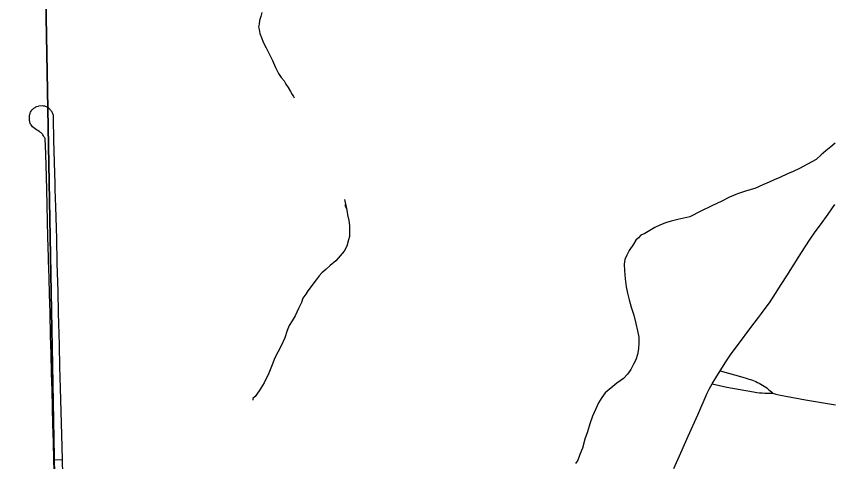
# Model space of a CAD drawing. Extents: x -59 to 82, y -3 to 49.
# Drawn here: x -12.452 to -11.904, y 30.85 to 31.148 of the extents above; entities that cross this region are included whole.
import ezdxf

# ---------------------------------------------------------------- set-up
doc = ezdxf.new("R2010")
doc.units = 0
for name, color, linetype in [('GM_X_City_Street', 7, 'Continuous'), ('GM_X_Corporation', 7, 'Continuous'), ('GM_X_Minor_River', 7, 'Continuous')]:
    doc.layers.add(name, color=color, linetype=linetype)

msp = doc.modelspace()

# ---------------------------------------------------------------- linework, layer by layer
at = {"layer": 'GM_X_City_Street'}
msp.add_line((-12.42665, 30.85076), (-12.42082, 30.8509), dxfattribs=at)
for points in [[(-12.42624, 30.83684), (-12.42665, 30.85076), (-12.42686, 30.86254), (-12.42724, 30.87464), (-12.42757, 30.88605), (-12.42779, 30.89746), (-12.42812, 30.90902), (-12.42846, 30.92197), (-12.42884, 30.93387), (-12.42918, 30.94937), (-12.42951, 30.96188), (-12.42976, 30.97294), (-12.43017, 30.98459), (-12.43023, 30.98658), (-12.43063, 31.00052), (-12.43136, 31.03223), (-12.4319, 31.04869), (-12.43217, 31.06187), (-12.43237, 31.06577), (-12.43257, 31.0663), (-12.43281, 31.06681), (-12.4331, 31.0673), (-12.43337, 31.06779), (-12.43369, 31.06828), (-12.434, 31.06877), (-12.43435, 31.06924), (-12.43472, 31.06969), (-12.43513, 31.07011), (-12.43557, 31.07049), (-12.43604, 31.07084), (-12.43652, 31.07116), (-12.43745, 31.07169), (-12.43835, 31.07227), (-12.43923, 31.07288), (-12.44007, 31.07354), (-12.44089, 31.07423), (-12.44152, 31.07482), (-12.44199, 31.07549), (-12.44226, 31.07605), (-12.44251, 31.07663), (-12.4427, 31.07722), (-12.44287, 31.07781), (-12.443, 31.07842), (-12.44308, 31.07904), (-12.443, 31.08152), (-12.44293, 31.08207), (-12.44282, 31.08261), (-12.44266, 31.08314), (-12.44247, 31.08367), (-12.44224, 31.08417), (-12.44197, 31.08465), (-12.44167, 31.08511), (-12.44133, 31.08555), (-12.44096, 31.08596), (-12.44056, 31.08635), (-12.44013, 31.0867), (-12.43968, 31.08702), (-12.4392, 31.08731), (-12.43871, 31.08756), (-12.43797, 31.08784), (-12.43698, 31.08812)], [(-12.42063, 30.84039), (-12.42082, 30.8509), (-12.42134, 30.86751), (-12.42167, 30.88322), (-12.42215, 30.89889), (-12.42255, 30.91314), (-12.42295, 30.92801), (-12.42349, 30.94936), (-12.4238, 30.96365), (-12.42439, 30.98271), (-12.42473, 30.99926), (-12.42531, 31.02058), (-12.42567, 31.0321), (-12.42579, 31.03603), (-12.42615, 31.05051), (-12.42655, 31.06519), (-12.4268, 31.08009), (-12.42698, 31.08185), (-12.42713, 31.08242), (-12.42731, 31.08298), (-12.42754, 31.08353), (-12.4278, 31.08406), (-12.42811, 31.08457), (-12.42844, 31.08505), (-12.42881, 31.08551), (-12.42921, 31.08595), (-12.42965, 31.08635), (-12.43011, 31.08672), (-12.43059, 31.08706), (-12.4311, 31.08736), (-12.43163, 31.08762), (-12.4322, 31.08783), (-12.43278, 31.08802), (-12.43337, 31.08815), (-12.43397, 31.08825), (-12.43698, 31.08812)], [(-12.01031, 30.84495), (-12.0056, 30.85545), (-12.00072, 30.86655), (-11.99426, 30.88099), (-11.98784, 30.89553), (-11.98661, 30.89824), (-11.98553, 30.90022), (-11.98464, 30.90165), (-11.98217, 30.90569), (-11.97921, 30.91045), (-11.97533, 30.91655), (-11.97184, 30.92195), (-11.96626, 30.92924), (-11.9592, 30.9387), (-11.95338, 30.94627), (-11.95138, 30.94887), (-11.94563, 30.95689), (-11.9421, 30.9624), (-11.93816, 30.9684), (-11.934, 30.97486), (-11.9311, 30.97954), (-11.92802, 30.98442), (-11.92658, 30.98671), (-11.92211, 30.99378), (-11.91881, 30.99883), (-11.91537, 31.00372), (-11.91185, 31.00843), (-11.90675, 31.01566), (-11.90224, 31.02201)], [(-11.97921, 30.91045), (-11.96397, 30.90612), (-11.96116, 30.90533), (-11.95995, 30.90499), (-11.95874, 30.90462), (-11.95755, 30.9042), (-11.95638, 30.90375), (-11.95522, 30.90326), (-11.95407, 30.90272), (-11.95295, 30.90215), (-11.95184, 30.90154), (-11.95076, 30.9009), (-11.9497, 30.90022), (-11.94866, 30.8995), (-11.94765, 30.89875), (-11.94665, 30.89797), (-11.9457, 30.89716), (-11.94476, 30.89631), (-11.94386, 30.89543)], [(-11.98464, 30.90165), (-11.97478, 30.89962), (-11.95685, 30.89632), (-11.95458, 30.896), (-11.9528, 30.89581), (-11.95101, 30.89566), (-11.94923, 30.89554), (-11.94744, 30.89546), (-11.94386, 30.89543)], [(-11.94386, 30.89543), (-11.9418, 30.8949), (-11.93974, 30.89441), (-11.93767, 30.89395), (-11.93523, 30.89352), (-11.92185, 30.8911), (-11.90185, 30.88772)]]:
    msp.add_lwpolyline(points, dxfattribs=at)
at = {"layer": 'GM_X_Corporation'}
msp.add_lwpolyline([(-13.52299, 28.54818), (-12.26933, 28.54818), (-12.27027, 28.59659), (-12.2729, 28.785), (-12.27445, 28.85071), (-12.27791, 28.91868), (-12.28038, 28.99768), (-12.28322, 29.16948), (-12.39731, 29.16675), (-12.40536, 29.65746), (-12.4237, 30.70496), (-12.43226, 31.1727), (-12.72864, 31.16365), (-12.73395, 31.43938), (-13.02009, 31.4299), (-13.03296, 31.63451), (-13.58864, 31.61196), (-13.56634, 31.07809), (-13.54667, 29.93943), (-13.53977, 29.62717)], close=True, dxfattribs=at)
msp.add_lwpolyline([(-12.43226, 31.1727), (-12.4237, 30.70496), (-12.40536, 29.65746), (-12.39731, 29.16675), (-12.28322, 29.16948), (-12.28038, 28.99768), (-12.27791, 28.91868), (-12.27445, 28.85071), (-12.2729, 28.785), (-12.27027, 28.59659), (-12.26933, 28.54818), (-9.83766, 28.54818)], dxfattribs=at)
at = {"layer": 'GM_X_Minor_River'}
for points in [[(-12.28703, 31.15088), (-12.28775, 31.14821), (-12.28847, 31.14554), (-12.28882, 31.14326), (-12.28917, 31.14135), (-12.28877, 31.13946), (-12.28835, 31.1368), (-12.28718, 31.13416), (-12.286, 31.13113), (-12.28405, 31.12735), (-12.28209, 31.1232), (-12.27975, 31.11867), (-12.27779, 31.11413), (-12.27584, 31.10997), (-12.2739, 31.10734), (-12.27197, 31.10508), (-12.2708, 31.10281), (-12.26925, 31.10055), (-12.2677, 31.09791), (-12.26653, 31.09602), (-12.26575, 31.09451), (-12.26536, 31.09376)], [(-11.90197, 31.06318), (-11.90498, 31.06087), (-11.90836, 31.05817), (-11.91136, 31.05547), (-11.91473, 31.05239), (-11.91775, 31.05083), (-11.92604, 31.04617), (-11.93019, 31.04422), (-11.93396, 31.04266), (-11.93925, 31.04031), (-11.94302, 31.03875), (-11.94642, 31.03718), (-11.95057, 31.03524), (-11.95585, 31.03289), (-11.96152, 31.0313), (-11.96757, 31.02933), (-11.97286, 31.02699), (-11.97813, 31.02426), (-11.98492, 31.02114), (-11.99209, 31.01763), (-11.99963, 31.01374), (-12.00758, 31.01213), (-12.01212, 31.01093), (-12.0159, 31.00974), (-12.01968, 31.00818), (-12.02308, 31.00662), (-12.02647, 31.00467), (-12.02986, 31.00274), (-12.0325, 31.00156), (-12.03399, 30.99964), (-12.03587, 30.9981), (-12.03735, 30.99542), (-12.04033, 30.99121), (-12.0418, 30.98815), (-12.04328, 30.98509), (-12.04362, 30.98205), (-12.04356, 30.97749), (-12.04311, 30.97217), (-12.04227, 30.96686), (-12.04146, 30.96269), (-12.04026, 30.95815), (-12.03905, 30.95322), (-12.03708, 30.94792), (-12.03586, 30.94224), (-12.03466, 30.93731), (-12.03384, 30.93314), (-12.03379, 30.92934), (-12.03411, 30.92516), (-12.03482, 30.92135), (-12.03591, 30.91792), (-12.03739, 30.91486), (-12.03924, 30.91142), (-12.04147, 30.90835), (-12.04409, 30.90527), (-12.0486, 30.90218), (-12.05649, 30.89563), (-12.05872, 30.89256), (-12.06095, 30.88911), (-12.06279, 30.88491), (-12.06501, 30.87994), (-12.06684, 30.87498), (-12.06828, 30.86964), (-12.07011, 30.86468), (-12.07155, 30.85858), (-12.07339, 30.85438), (-12.07486, 30.85056), (-12.07634, 30.84826)], [(-12.2314, 31.02538), (-12.23017, 31.01932), (-12.23097, 31.02197), (-12.23017, 31.01932), (-12.22976, 31.01704), (-12.22936, 31.01515), (-12.22855, 31.01136), (-12.22812, 31.00794), (-12.22808, 31.0049), (-12.22802, 31.00072), (-12.22875, 30.99843), (-12.22983, 30.99424), (-12.23168, 30.9908), (-12.2343, 30.98772), (-12.23729, 30.98427), (-12.24104, 30.98118), (-12.24404, 30.97849), (-12.24667, 30.97617), (-12.24854, 30.97425), (-12.2504, 30.97157), (-12.256, 30.96428), (-12.25748, 30.96198), (-12.25935, 30.9593), (-12.26044, 30.95625), (-12.26229, 30.95242), (-12.2645, 30.94746), (-12.26673, 30.94401), (-12.26859, 30.94095), (-12.27006, 30.93751), (-12.27151, 30.93255), (-12.27409, 30.9272), (-12.27631, 30.92299), (-12.27816, 30.91917), (-12.28, 30.91459), (-12.2822, 30.90886), (-12.28552, 30.90236), (-12.28887, 30.897), (-12.29148, 30.89317), (-12.29298, 30.89201), (-12.29296, 30.89087)]]:
    msp.add_lwpolyline(points, dxfattribs=at)

doc.saveas('drawing.dxf')
